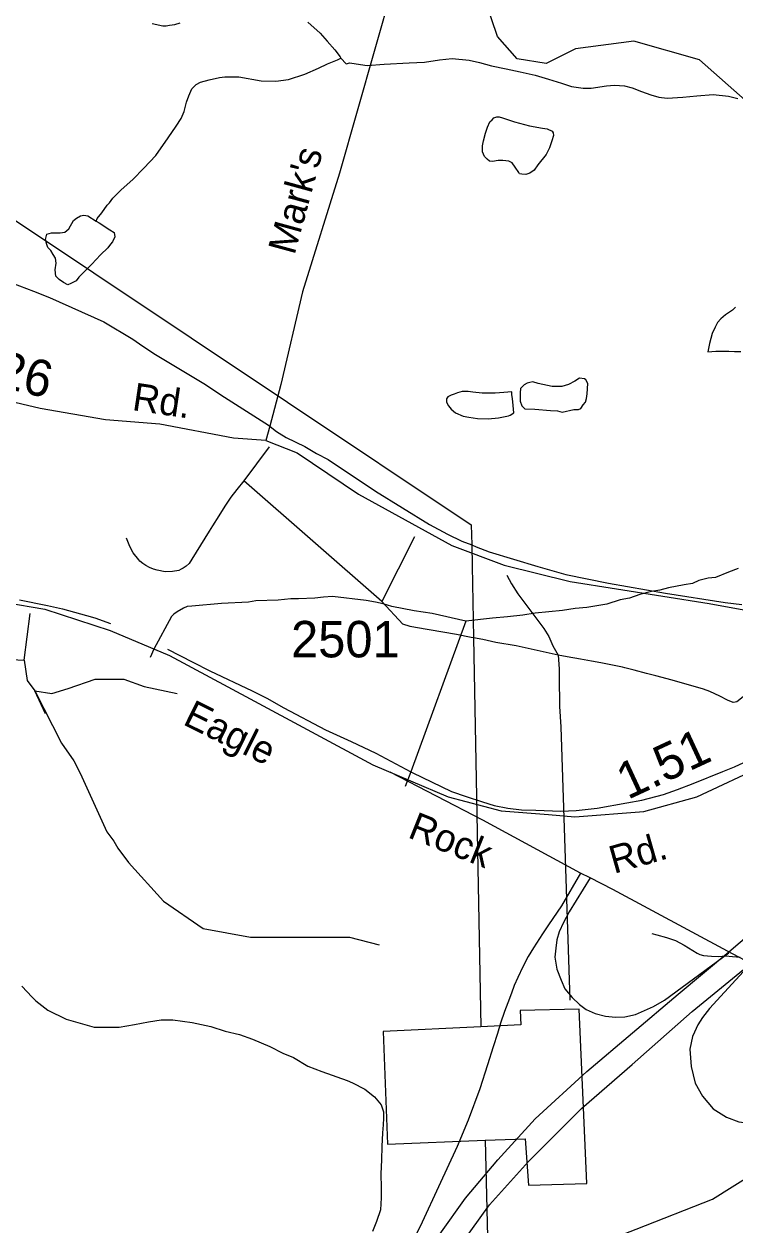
# Model space of a CAD drawing. Extents: x 2169602 to 2449496, y 721995 to 810662.
# Drawn here: x 2403611 to 2406048, y 804152 to 808265 of the extents above; entities that cross this region are included whole.
import ezdxf

# ---------------------------------------------------------------- set-up
doc = ezdxf.new("R2010")
doc.units = 0
doc.layers.add('Default', color=7, linetype='Continuous')

msp = doc.modelspace()

# ---------------------------------------------------------------- linework, layer by layer
at = {"layer": 'Default'}
for p, q in [((2403103.9, 807910.3), (2404514.3, 806968.4)), ((2404451.4, 806815.3), (2404364.6, 806698.3)), ((2404837, 806285.3), (2404364.6, 806698.3)), ((2404948.8, 806506.6), (2404837, 806285.3)), ((2405145.3, 806479), (2405146.7, 806407.2)), ((2405146.7, 806407.2), (2405151.4, 806160.7)), ((2403611.4, 806084.5), (2403631.7, 806244.6)), ((2405125.6, 806217.4), (2404936.2, 805701.9)), ((2405151.4, 806160.7), (2405176.8, 804827.2)), ((2403684.7, 805900.2), (2403648.4, 805979.3)), ((2404936.2, 805701.9), (2404917.6, 805651.3)), ((2405551.5, 805337.9), (2405518.5, 805353.8)), ((2406101.9, 805044.8), (2406022, 805087.2)), ((2405191.9, 804438.5), (2405245.3, 802063.2))]:
    msp.add_line(p, q, dxfattribs=at)
for points in [[(2404805.5, 810549), (2404695.6, 810216.3), (2404653.8, 810094.8), (2404645.4, 810025.7), (2404643.3, 809872.8), (2404662.2, 809789.1), (2404820.2, 809357.6), (2404935.3, 809056.1), (2404970.8, 808955.5), (2404987.6, 808857.1), (2404987.6, 808792.2), (2404971.9, 808704.2), (2404873.5, 808392.2), (2404692.5, 807753.4), (2404565.9, 807347.2), (2404490.6, 807028.8), (2404453.1, 806886)], [(2406900.1, 806905), (2406807, 806988.8), (2406715, 807122), (2406372.1, 807443.9), (2406161.1, 807933.7), (2405926.1, 808141.9), (2405701, 808205.6), (2405501, 808180.1), (2405401, 808129.7), (2405301.1, 808144.9), (2405234.1, 808221.7), (2405133, 808519), (2405131.1, 808761.8)], [(2404050.1, 808266.3), (2404086.6, 808258.4), (2404098.5, 808258.2), (2404110, 808260.5), (2404128, 808262.6), (2404146.1, 808268.8)], [(2404584, 808271.2), (2404626.2, 808233.5), (2404650.4, 808205.6), (2404676.5, 808175.7), (2404694.7, 808151.8), (2404697, 808147.8)], [(2403858.1, 807589.1), (2403862, 807597.5), (2403878, 807617.4), (2403896, 807643.4), (2403903.8, 807651.6), (2403915.7, 807667.6), (2403943.4, 807695.9), (2403983.4, 807732), (2404021.3, 807770.1), (2404063.1, 807814.5), (2404104.6, 807874.3), (2404132.4, 807914.7), (2404149.9, 807940.9), (2404159.9, 807964.9), (2404167.7, 807997), (2404175.7, 808019), (2404185.8, 808043), (2404201.1, 808056.9), (2404215.3, 808065.3), (2404245.6, 808073.3), (2404281.3, 808081.7), (2404299.6, 808083.4), (2404347.1, 808083.9), (2404423.6, 808070.3), (2404473.5, 808068.4), (2404516.9, 808074.8), (2404573.1, 808093.1), (2404620.7, 808113.5), (2404650.6, 808127.6), (2404684.9, 808141.9), (2404697, 808147.8)], [(2404697, 808147.8), (2404715, 808128.1), (2404727.1, 808131.9), (2404749, 808128.2), (2404787, 808122.4), (2404845.2, 808126.6), (2404930.9, 808131.1), (2404983.2, 808133.3), (2405034.7, 808141.8), (2405078.8, 808146), (2405136.4, 808140.2), (2405172.5, 808132.7), (2405213.1, 808120.9), (2405262.9, 808110.9), (2405310.9, 808101.2), (2405363, 808089.7), (2405408.7, 808075.9), (2405453.2, 808062.3), (2405487.2, 808050.2), (2405527.2, 808044.6), (2405555.3, 808044.8), (2405607.2, 808053.2), (2405634.7, 808055.1), (2405668.9, 808053.2), (2405695.2, 808045.6), (2405727.3, 808033.8), (2405759.3, 808022), (2405787.2, 808014.2), (2405815.1, 808010.4), (2405869.4, 808014.3), (2405917.2, 808018.9), (2405973.2, 808023), (2406025.1, 808017.6), (2406057.3, 808009.5)], [(2405343.9, 807915.7), (2405388, 807907.8), (2405403.8, 807905.9), (2405421.6, 807897.9), (2405424.1, 807891.8), (2405426.1, 807882.2), (2405420.2, 807864), (2405412.4, 807840.1), (2405400.7, 807817.9), (2405372.4, 807781.6), (2405358.9, 807763.8), (2405344.9, 807753.7), (2405331, 807749.3), (2405317, 807749.4), (2405308.8, 807751.5), (2405307, 807755.4), (2405294.7, 807773.5), (2405284.4, 807789.2), (2405272.7, 807795), (2405252.6, 807797.3), (2405236.4, 807796.9), (2405216.8, 807793), (2405206.7, 807794.9), (2405198.9, 807800.9), (2405188.7, 807810.6), (2405182.3, 807826.6), (2405182.3, 807846.9), (2405186.2, 807864.6), (2405192.2, 807890.8), (2405199.7, 807910.7), (2405207.9, 807929), (2405215.9, 807936.7), (2405221.7, 807942.7), (2405231.7, 807946.9), (2405239.7, 807946.9), (2405251.4, 807943.1), (2405291.6, 807929.3), (2405343.9, 807915.7)], [(2402653.5, 807706.3), (2402872.3, 807630.6), (2402978.7, 807593.8), (2403041.1, 807570.5), (2403097.3, 807551), (2403099.2, 807550.2), (2403141.5, 807533.5), (2403151.4, 807529.7), (2403181.6, 807517.9), (2403245.9, 807494.6), (2403571.2, 807376.1), (2403643.4, 807348.8), (2403697.8, 807327.3), (2403884.6, 807243.3), (2403983.4, 807184.5), (2404017.7, 807160.8), (2404061.9, 807131.3), (2404124.3, 807093.8), (2404233, 807029), (2404285.4, 806993.5), (2404448.7, 806889.4), (2404476.8, 806867.6), (2404485.6, 806862.2)], [(2406026.7, 805084.7), (2406866.7, 805801.2), (2407245.9, 806121.6), (2407514, 806358.9), (2407634.1, 806473.6), (2407856.2, 806737), (2408050.9, 807028.8), (2408168.7, 807250), (2408217.9, 807378.1), (2408301.9, 807612), (2408327.7, 807697.1)], [(2403858.1, 807589.1), (2403868.1, 807583.2), (2403904.6, 807559.4), (2403920.4, 807549.7), (2403922.7, 807535.6), (2403914.7, 807517.7), (2403906.9, 807509.6), (2403898.5, 807497.4), (2403872.9, 807473.3), (2403843.3, 807441.3), (2403799.2, 807396.8), (2403789.2, 807384.9), (2403771.4, 807374.7), (2403761.3, 807370.9), (2403745.7, 807378.6), (2403731.2, 807388.5), (2403719.5, 807400.4), (2403717.2, 807422.6), (2403720.9, 807444.8), (2403718.9, 807462.6), (2403711.1, 807474.7), (2403702.9, 807488.5), (2403692.4, 807498.2), (2403688.7, 807508.5), (2403684.4, 807526.2), (2403688.7, 807544.2), (2403704.7, 807548.3), (2403734.4, 807548.6), (2403750.4, 807550.6), (2403764.4, 807562.7), (2403780.2, 807590.8), (2403790.4, 807599), (2403804.2, 807607), (2403816.3, 807608.9), (2403830, 807607.2), (2403858.1, 807589.1)], [(2406049.1, 807293.9), (2406039.2, 807283.6), (2406015.2, 807267.8), (2405999.4, 807253.6), (2405987.6, 807241.6), (2405979.4, 807225.4), (2405969.7, 807203.3), (2405959.9, 807169.1), (2405954.3, 807141.1), (2405982.2, 807143.4), (2406002.3, 807143.6), (2406026.1, 807143.6), (2406046.2, 807141.9), (2406068.3, 807141.8)], [(2404440.3, 806837.2), (2404329.4, 806844.5), (2404076.2, 806892.7), (2403889.9, 806907.4), (2403666, 806947.1), (2403496.5, 806986.9), (2403293.5, 807062.3), (2403099.9, 807141.9)], [(2405455.4, 806934.6), (2405495.4, 806942.8), (2405511.6, 806942.8), (2405519.4, 806946.8), (2405527, 806959.1), (2405535, 806968.8), (2405539.1, 806980.8), (2405541, 806996.8), (2405543.2, 807032.9), (2405536.6, 807044.9), (2405532.5, 807048.7), (2405514.7, 807050.6), (2405498.9, 807040.8), (2405477, 807028.7), (2405454.6, 807022.4), (2405421, 807022.2), (2405373, 807031.9), (2405354.8, 807037.9), (2405344.7, 807035.7), (2405335.1, 807034), (2405324.6, 807027.8), (2405312.9, 807015.8), (2405311.1, 806999.9), (2405311.1, 806971.9), (2405317.4, 806955.5), (2405327.7, 806945.9), (2405361.3, 806944), (2405415.5, 806940.3), (2405439.5, 806938.3), (2405455.4, 806934.6)], [(2405201.6, 806911), (2405237.5, 806915.3), (2405271.7, 806921.5), (2405277.7, 806923.4), (2405289.6, 806931.7), (2405287.5, 806957.6), (2405285, 806981.5), (2405283.4, 806993.5), (2405283.2, 807003.6), (2405255.3, 807001.4), (2405225.2, 806999.1), (2405180.9, 806998.9), (2405149.3, 807002.8), (2405132.9, 807004.5), (2405113, 807004.7), (2405097, 807000.6), (2405085.3, 806996.3), (2405075.3, 806992.1), (2405063.2, 806986.3), (2405059.3, 806980.4), (2405059.3, 806968.2), (2405065.4, 806956.3), (2405075.3, 806944.2), (2405089.4, 806932.4), (2405115.7, 806920.7), (2405135.4, 806916.9), (2405165.7, 806912.8), (2405201.6, 806911)], [(2401424.5, 806950), (2401531.2, 806908.1), (2401741, 806765.7), (2402061.2, 806589.8), (2402241.2, 806522.8), (2402467.2, 806466.3), (2402943.3, 806390.9), (2403414.2, 806305), (2403682.1, 806258.9), (2403906, 806185.6), (2404109, 806099.8), (2404386.3, 805951.1), (2404806.9, 805724.9), (2405064.4, 805616), (2405246.4, 805567.8), (2405408.6, 805555.3)], [(2404514.3, 806968.4), (2405144, 806548), (2405145.3, 806479)], [(2404453.1, 806886), (2404440.3, 806837.2)], [(2404440.3, 806837.2), (2404547.1, 806795.3), (2404756.9, 806652.9), (2405077.1, 806477), (2405257, 806410), (2405483, 806353.4), (2405959.2, 806278), (2406430, 806192.2), (2406697.9, 806146.1), (2406921.8, 806072.8), (2407124.8, 805986.9), (2407402.1, 805838.2), (2407822.8, 805612.1), (2408080.2, 805503.2), (2408262.3, 805455), (2408424.4, 805442.4)], [(2404485.6, 806862.2), (2404509, 806847.9), (2404573.4, 806816.6), (2404613.7, 806793), (2404653.8, 806771.4), (2404815.2, 806663.1), (2405000.4, 806549.1), (2405062.7, 806515.8), (2405111, 806492.2), (2405145.3, 806479), (2405161.2, 806472.8), (2405205.5, 806455.3), (2405372, 806404.9), (2405468.2, 806377.9), (2405614.6, 806347.5), (2405809.1, 806313.5), (2406013.6, 806281.8), (2406071.6, 806274.4)], [(2404364.6, 806698.3), (2404339.8, 806669), (2404320.1, 806643.4), (2404298.8, 806611.5), (2404278.7, 806578.9), (2404257, 806544.7), (2404245.3, 806526.6), (2404186.3, 806430), (2404176.4, 806415.8), (2404166.4, 806405.8), (2404156.5, 806399.6), (2404150, 806396.3), (2404141.1, 806391.7), (2404120.2, 806387.6), (2404094.6, 806387.1), (2404066.9, 806392.4), (2404054.6, 806396.5), (2404041.3, 806401.8), (2404028.7, 806408.8), (2404017.8, 806416), (2404008.2, 806424), (2404004.3, 806428.1), (2403984.6, 806452.5), (2403973.2, 806474), (2403962.6, 806502)], [(2405408.6, 805555.3), (2405498.6, 805546.9), (2405735.1, 805565.7), (2405917.2, 805616), (2406151.5, 805724.9), (2406360.8, 805854.7), (2406558.6, 806028.6), (2406931.1, 806388.8), (2407190, 806633.8)], [(2406059, 806398.6), (2406025.2, 806386.3), (2405981.4, 806367.8), (2405955.4, 806365.6), (2405923.4, 806357.2), (2405901.6, 806347.1), (2405873.5, 806342.7), (2405819.7, 806332.2), (2405789.7, 806323.8), (2405761.8, 806319.5), (2405721.8, 806309.2), (2405686, 806296.7), (2405654.1, 806290.4), (2405608.2, 806275.9), (2405540.4, 806265.1), (2405500.3, 806260.7), (2405456.3, 806254.2), (2405362.6, 806245.3), (2405320.6, 806238.8), (2405268.5, 806232.3), (2405216.6, 806227.7), (2405125.6, 806217.4)], [(2405266.2, 806375.9), (2405281.4, 806345.6), (2405303.7, 806311.9), (2405393.1, 806192.9), (2405409.3, 806165), (2405423.6, 806133.1), (2405441.2, 806101.7)], [(2403595, 806291), (2403691.2, 806272), (2403743.3, 806260.5), (2403825.6, 806237.2), (2403853.7, 806229.7), (2403907.9, 806210.2)], [(2405125.6, 806217.4), (2405010.4, 806243.6), (2404948.4, 806252.8), (2404872.1, 806268), (2404842.1, 806277.8), (2404816, 806283.5), (2404784, 806289.2), (2404667.8, 806302), (2404637.8, 806299.6), (2404607.7, 806297.2), (2404551.7, 806294.8), (2404525.7, 806294.5), (2404481.8, 806290), (2404405.8, 806287.1), (2404379.9, 806282.9), (2404288, 806278), (2404186, 806268.8), (2404170, 806268.6), (2404158.1, 806262.4), (2404136.2, 806250.3), (2404124.3, 806242.1), (2404116.3, 806234.1), (2404055.6, 806121.3), (2404042.8, 806093.8)], [(2405151.4, 806160.7), (2405143.3, 806162.2), (2405093.3, 806171.6), (2404953, 806196.1), (2404934.9, 806199.9), (2404909, 806207.8), (2404837, 806285.3)], [(2403165.4, 806155.8), (2403193.5, 806118.2), (2403210, 806106.9), (2403229.7, 806098.7), (2403251.7, 806092.8), (2403295.7, 806089.3), (2403331.7, 806091.8), (2403393.8, 806094.5), (2403417.7, 806094.6), (2403611.4, 806084.5)], [(2405441.2, 806101.7), (2405297.7, 806133.8), (2405227.5, 806145.1), (2405183.3, 806154.6), (2405151.4, 806160.7)], [(2404102.8, 806122.2), (2404189.5, 806077.2), (2404247.7, 806047.8), (2404392.4, 805979.3), (2404442.7, 805953.8), (2404501.2, 805920.4), (2404644.1, 805845.9), (2404732.4, 805804.9), (2404816.8, 805765.8), (2404936.2, 805701.9), (2404941.6, 805699), (2405076.3, 805634.5), (2405126.5, 805617), (2405182.1, 805598.5), (2405222.7, 805585.9), (2405269.1, 805576.5), (2405315.9, 805571.2), (2405365.1, 805569.6), (2405451.2, 805566.4), (2405503.3, 805568.9), (2405575, 805576.3), (2405677, 805594.8), (2405729, 805604.5), (2405802.8, 805624.2), (2405850.5, 805640.6), (2405904.3, 805661.3), (2406005.9, 805702.2), (2406045.9, 805718.8), (2406077.6, 805733.1)], [(2406121.4, 805995.4), (2406053.8, 805941.8), (2406048.6, 805939.9), (2406041.8, 805939.6), (2406021.7, 805947.4), (2405995.6, 805961.2), (2405961.5, 805976.9), (2405939.3, 805984.5), (2405833, 806015.5), (2405776.9, 806030.8), (2405744.8, 806038.5), (2405702.7, 806050.2), (2405670.4, 806057.8), (2405662.7, 806060.2), (2405610.3, 806071), (2405588.4, 806074.9), (2405556.3, 806080.6), (2405518.1, 806088.1), (2405472, 806095.7), (2405441.2, 806101.7)], [(2405441.2, 806101.7), (2405445.6, 806054.6), (2405445.6, 806026.6), (2405446, 805925.4), (2405450.7, 805855.3), (2405481.7, 804918.2)], [(2403611.4, 806084.5), (2403621.3, 806014.4), (2403648.4, 805979.3)], [(2403648.4, 805979.3), (2403706.2, 805970), (2403762.8, 805987.3), (2403855.1, 806018.7), (2403953.6, 806018.7), (2404022.5, 805994), (2404135.7, 805969.4)], [(2403648.4, 805979.3), (2403738.9, 805800.1), (2403781.6, 805738.6), (2403803.9, 805696.7), (2403894.2, 805495.7), (2403918.5, 805464), (2403932.8, 805440.1), (2403969.2, 805390.6), (2404088.5, 805257.6), (2404224.4, 805164.2), (2404386.8, 805134.6), (2404485.3, 805134.6), (2404613.3, 805134.6), (2404726.5, 805134.6), (2404828.5, 805108.3)], [(2405518.5, 805353.8), (2405183.1, 805536.2), (2404865.5, 805700.1)], [(2405518.5, 805353.8), (2405453.3, 805241.7), (2405409, 805177.3), (2405388.2, 805146.6), (2405357.1, 805097.9), (2405339.1, 805067.9), (2405321.1, 805033.1), (2405303.1, 804996), (2405291.1, 804968.8), (2405282.3, 804942.3), (2405268.7, 804909.7), (2405257.8, 804879.9), (2405243.5, 804840.5), (2405234, 804804.5), (2405218.4, 804758.4), (2405199.4, 804697.3), (2405172.9, 804614.5), (2405133.3, 804507), (2405095.6, 804417.7), (2405031.4, 804279.5), (2404975.5, 804158.1), (2404900.1, 804003.3)], [(2405551.5, 805337.9), (2405479.9, 805221.4), (2405459.8, 805184.9), (2405444.7, 805153.4), (2405437.1, 805125.7), (2405433.3, 805096.8), (2405430.8, 805066.6), (2405437.1, 805025), (2405452.2, 804987.3), (2405464.8, 804957.1), (2405490, 804928.1), (2405515.2, 804904.2), (2405537.9, 804886.6), (2405568.1, 804872.8), (2405603.4, 804863.9), (2405638.6, 804860.2), (2405670.1, 804861.4), (2405706.6, 804870.2), (2405767.9, 804896.7), (2405805.6, 804919.3), (2406027.1, 805080.5)], [(2406022, 805087.2), (2405628.9, 805298.2), (2405551.5, 805337.9)], [(2405763.2, 805146.7), (2405779.6, 805143), (2405813.3, 805133), (2405843.4, 805123.2), (2405873.5, 805107.3), (2405917.8, 805079.5), (2405927.7, 805075.5), (2405939.4, 805071.7), (2405967.7, 805070), (2405991.5, 805068), (2406015.6, 805070.4), (2406039.6, 805068.4), (2406065.7, 805066.5)], [(2404915.6, 803928.1), (2405036.4, 804117), (2405123.7, 804240.6), (2405234.6, 804371.2), (2405362.5, 804511.8), (2405539.6, 804673.7), (2405853.2, 804939.3), (2406026.7, 805084.7)], [(2404756.2, 803452.5), (2404950.4, 803818.2), (2404993.3, 803895.8), (2405047.1, 803992.6), (2405109.9, 804083.9), (2405206.3, 804217.8), (2405339.8, 804365.5), (2405444.9, 804470.6), (2405521.7, 804547.3), (2405695, 804697.9), (2405901.2, 804879.4), (2406101.9, 805044.8)], [(2406101.9, 805044.8), (2405960.4, 804889.8), (2405936.3, 804859.2), (2405920.5, 804834.7), (2405908.8, 804809.1), (2405902.6, 804793.8), (2405893.4, 804750.9), (2405897.5, 804691.7), (2405911.8, 804634.5), (2405936.3, 804589.6), (2405973.1, 804546.7), (2406018.1, 804518.2), (2406061, 804501.8), (2406106, 804495.7), (2406153, 804497.7), (2406197.9, 804505.9), (2406244.9, 804530.4), (2406287.8, 804565.1), (2406332.8, 804616.2), (2406397.8, 804709.2), (2406482.8, 804842.4)], [(2403603.1, 804966.7), (2403638.8, 804928.8), (2403651.3, 804916.8), (2403693.1, 804884.9), (2403755.8, 804853.5), (2403851.6, 804826), (2403911.5, 804826.3), (2403937.5, 804826.5), (2403989.4, 804834.8), (2404037.6, 804845), (2404081.5, 804851.3), (2404121.5, 804851.4), (2404187.5, 804841.8), (2404251.5, 804828.5), (2404299.9, 804812.6), (2404349.3, 804800.7), (2404393.8, 804785), (2404453.6, 804759.4), (2404498.1, 804737.6), (2404534.2, 804722), (2404584.1, 804692.1), (2404632, 804674.4), (2404718.4, 804643.1), (2404736.4, 804635), (2404778.6, 804613.3), (2404812.3, 804587.5), (2404834.8, 804559.7), (2404843.2, 804535.7), (2404843, 804513.9), (2404841.4, 804491.8), (2404839.3, 804463.7), (2404837.5, 804417.7), (2404835.9, 804371.8), (2404833.8, 804323.8), (2404834.8, 804275.8), (2404834.6, 804241.8), (2404832.8, 804199.9), (2404819.2, 804159.7), (2404805.5, 804125.7)], [(2405191.9, 804438.5), (2405328.4, 804444), (2405339.9, 804284.2), (2405540, 804290.3), (2405513.7, 804888), (2405311.6, 804883.7), (2405314.2, 804833.9), (2405176.8, 804827.2)], [(2404756.2, 803452.5), (2404980, 803714.6), (2405043.6, 803776), (2405206, 803902.9), (2405352.3, 803997.6), (2405585.8, 804085.3), (2405709.2, 804134), (2405971.2, 804236.4), (2406114.3, 804327.3), (2406230.6, 804436), (2406349.4, 804578.9), (2406417.5, 804691.6), (2406485.6, 804797), (2406506.8, 804829.6)], [(2405176.8, 804827.2), (2404842.4, 804810.9), (2404856.5, 804425.1), (2405191.9, 804438.5)]]:
    msp.add_lwpolyline(points, dxfattribs=at)

# ---------------------------------------------------------------- texts
for s, height, rotation, p in [("Mark's", 95, 74.6935, (2404537.8, 807470)), ('.26', 125, 346.6338, (2403464.9, 807035)), ('Rd.', 95, 351.5418, (2403978.8, 806941.7)), ('Eagle', 95, 333.6824, (2404151.5, 805865.5)), ('1.51', 125, 24.9203, (2405679.9, 805604.6)), ('Rock', 95, 338.1792, (2404922.6, 805477.9)), ('Rd.', 95, 15.9114, (2405632.8, 805351.5))]:
    msp.add_text(s, height=height, rotation=rotation, dxfattribs=at).set_placement(p)
msp.add_text('2501', height=125, dxfattribs=at).set_placement((2404526.3, 806093.7))

doc.saveas('drawing.dxf')
